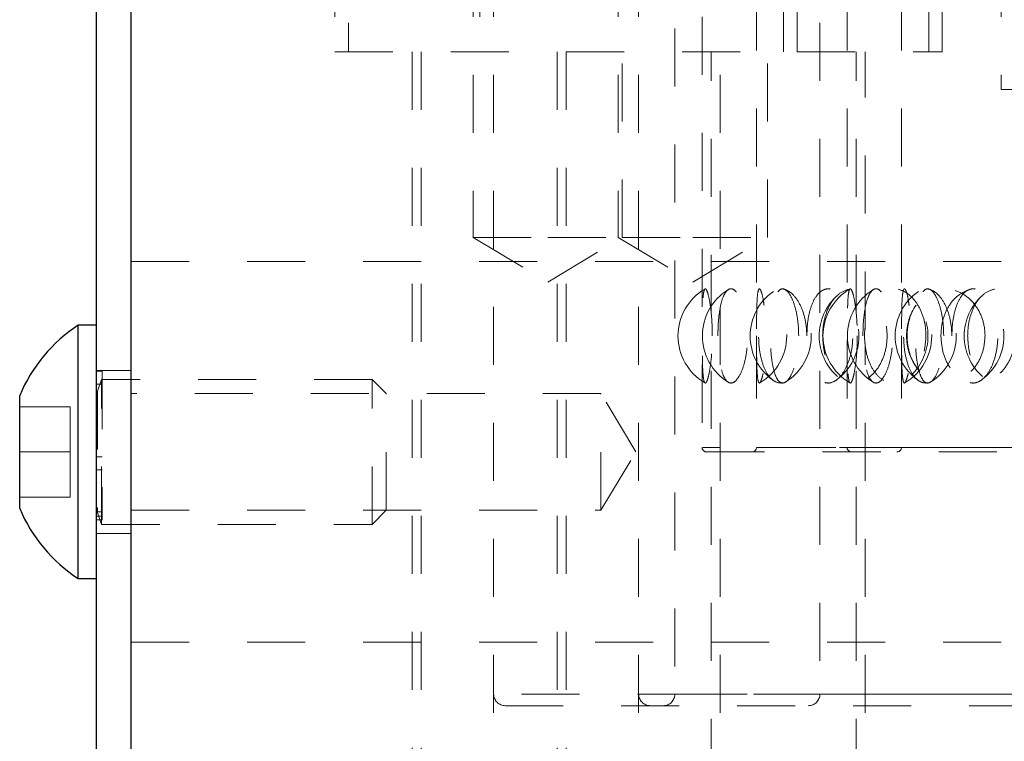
# Model space of a CAD drawing. Header units: inches. Extents: x 220 to 877, y 4 to 174.
# Tile 409 of 656: x 453 to 454.7, y 134.21 to 135.46. Entities that reach past the tile are written whole.
import ezdxf

# ---------------------------------------------------------------- set-up
doc = ezdxf.new("R2010")
doc.units = ezdxf.units.IN
doc.header["$LTSCALE"] = 0.5
doc.header["$MEASUREMENT"] = 0
doc.linetypes.add('HIDDEN', pattern=[0.225, 0.15, -0.075])
for name, color, linetype in [('DSS-M-S', 53, 'Continuous'), ('SID-M-S', 105, 'Continuous'), ('SVD-M-S', 8, 'Continuous')]:
    doc.layers.add(name, color=color, linetype=linetype)

msp = doc.modelspace()

# ---------------------------------------------------------------- linework, layer by layer
at = {"layer": 'DSS-M-S', "linetype": 'HIDDEN', "lineweight": 18}
for p, q in [((454.27374, 138.70285), (454.27374, 134.7186)), ((454.42999, 138.70285), (454.42999, 134.7186)), ((454.52374, 138.70285), (454.52374, 134.7186)), ((454.17999, 138.46072), (454.17999, 134.7186)), ((454.13312, 138.44072), (454.13312, 134.29322)), ((453.54712, 135.96072), (453.54712, 135.40072)), ((453.78549, 135.96072), (453.78549, 135.08072)), ((453.79712, 135.96072), (453.79712, 135.40072)), ((453.82062, 135.96072), (453.82062, 134.29322)), ((453.82062, 135.96072), (453.82062, 133.46072)), ((454.03549, 135.96072), (454.03549, 135.08072)), ((454.04249, 135.08072), (454.04249, 135.96072)), ((454.07062, 135.96072), (454.07062, 134.29322)), ((454.07062, 135.96072), (454.07062, 133.46072)), ((454.29249, 135.08072), (454.29249, 135.96072)), ((454.34412, 135.40072), (454.34412, 135.96072)), ((454.59412, 135.40072), (454.59412, 135.96072)), ((454.69562, 135.96072), (454.69562, 135.33572)), ((454.38312, 135.65072), (454.38312, 134.29322)), ((453.54712, 135.40072), (453.94562, 135.40072)), ((453.68012, 135.40072), (453.68012, 133.46072)), ((453.93012, 135.40072), (453.93012, 133.46072)), ((453.94562, 135.40072), (454.34412, 135.40072)), ((454.21112, 133.46072), (454.21112, 135.40072)), ((454.34412, 135.40072), (454.59412, 135.40072)), ((454.46112, 134.92186), (454.46112, 135.40072)), ((454.69562, 135.33572), (454.94562, 135.33572)), ((453.78549, 135.08072), (453.91399, 135.08072)), ((453.78549, 135.08072), (453.91399, 135.00351)), ((453.91399, 135.08072), (454.04249, 135.08072)), ((453.91399, 135.00351), (454.04249, 135.08072)), ((454.03549, 135.08072), (454.16399, 135.00351)), ((454.04249, 135.08072), (454.16399, 135.08072)), ((454.16399, 135.08072), (454.29249, 135.08072)), ((454.16399, 135.00351), (454.29249, 135.08072)), ((455.69562, 135.03882), (453.19562, 135.03882)), ((454.46112, 133.46072), (454.46112, 134.89745)), ((454.00562, 134.81122), (453.19562, 134.81122)), ((454.00562, 134.61022), (454.00562, 134.81122)), ((454.066, 134.71072), (454.00562, 134.81122)), ((454.00562, 134.61022), (454.066, 134.71072)), ((456.2108, 134.7186), (454.18044, 134.7186)), ((454.18787, 134.71072), (456.20337, 134.71072)), ((456.11706, 134.7186), (454.27418, 134.7186)), ((456.4608, 134.7186), (454.43044, 134.7186)), ((456.36706, 134.7186), (454.52418, 134.7186)), ((453.19562, 134.61022), (454.00562, 134.61022)), ((453.19562, 134.38262), (455.69562, 134.38262)), ((456.56885, 134.29322), (453.82238, 134.29322)), ((456.81885, 134.29322), (454.07238, 134.29322)), ((456.25768, 134.29322), (454.13355, 134.29322)), ((456.50768, 134.29322), (454.38355, 134.29322)), ((453.84062, 134.27322), (456.55062, 134.27322))]:
    msp.add_line(p, q, dxfattribs=at)
at = {"layer": 'DSS-M-S', "linetype": 'Continuous', "lineweight": 25}
msp.add_line((453.19562, 133.46072), (453.19562, 135.96072), dxfattribs=at)
at = {"layer": 'DSS-M-S', "linetype": 'HIDDEN', "lineweight": 18}
for centre, radius, start, end in [((454.23217, 134.91072), 0.09375, 120.35521, 180), ((454.27428, 134.91072), 0.09375, 122.02548, 180), ((454.35666, 134.91072), 0.09375, 124.95055, 180), ((454.23217, 134.91072), 0.09375, 300.46199, 59.48731), ((454.27428, 134.91072), 0.09375, 301.7718, 57.78279), ((454.4757, 134.91072), 0.09375, 131.841, 180), ((454.48217, 134.91072), 0.09375, 120.35521, 180), ((454.35666, 134.91072), 0.09375, 305.99099, 54.06215), ((454.52428, 134.91072), 0.09375, 122.02548, 180), ((454.60666, 134.91072), 0.09375, 124.95055, 180), ((454.48217, 134.91072), 0.09375, 300.46199, 59.48731), ((454.4757, 134.91072), 0.09375, 313.91497, 46.07679), ((454.52428, 134.91072), 0.09375, 301.7718, 57.78279), ((454.7257, 134.91072), 0.09375, 131.841, 180), ((454.60666, 134.91072), 0.09375, 305.99099, 54.06215), ((454.6262, 134.91072), 0.09375, 145.50835, 180), ((454.23217, 134.91072), 0.09375, 180, 239.71183), ((454.27428, 134.91072), 0.09375, 180, 238.20626), ((454.35666, 134.91072), 0.09375, 180, 234.7255), ((454.4757, 134.91072), 0.09375, 180, 228.42551), ((454.48217, 134.91072), 0.09375, 180, 239.71183), ((454.52428, 134.91072), 0.09375, 180, 238.20626), ((454.60666, 134.91072), 0.09375, 180, 234.7255), ((454.6262, 134.91072), 0.09375, 180, 214.33249), ((454.7257, 134.91072), 0.09375, 180, 228.42551), ((454.18787, 134.7186), 0.00787, 180, 270), ((454.26587, 134.7186), 0.00787, 270, 0), ((454.43787, 134.7186), 0.00787, 180, 270), ((454.51587, 134.7186), 0.00787, 270, 0), ((453.84062, 134.29322), 0.02, 180, 270), ((454.09062, 134.29322), 0.02, 180, 270), ((454.11312, 134.29322), 0.02, 270, 0), ((454.36312, 134.29322), 0.02, 270, 0)]:
    msp.add_arc(centre, radius, start, end, dxfattribs=at)
for points, knots in [([(454.19762, 134.91072), (454.19745, 134.90174), (454.19712, 134.88377), (454.19464, 134.85982), (454.19133, 134.84136), (454.18774, 134.83037), (454.18458, 134.82834), (454.1823, 134.83585), (454.18098, 134.85216), (454.18041, 134.87521), (454.18023, 134.902), (454.18027, 134.92936), (454.18055, 134.95446), (454.18129, 134.97487), (454.18282, 134.98846), (454.18532, 134.99349), (454.18868, 134.98905), (454.19238, 134.9754), (454.19558, 134.95424), (454.19737, 134.93134), (454.19755, 134.91645), (454.19762, 134.91072)], [0, 0, 0, 0, 0.0522157, 0.1044115, 0.1570574, 0.210861, 0.26571, 0.3210845, 0.3762664, 0.4305798, 0.4836779, 0.5357757, 0.58758, 0.6399184, 0.6933372, 0.74789, 0.8031685, 0.8584936, 0.913147, 0.9666429, 1, 1, 1, 1]), ([(454.20727, 134.91072), (454.20747, 134.90174), (454.20788, 134.88377), (454.21116, 134.85982), (454.21636, 134.84136), (454.22353, 134.83037), (454.23218, 134.82834), (454.2414, 134.83585), (454.24984, 134.85216), (454.25606, 134.87521), (454.25903, 134.902), (454.25835, 134.92936), (454.25427, 134.95446), (454.24747, 134.97487), (454.23894, 134.98846), (454.22987, 134.99349), (454.22143, 134.98905), (454.21457, 134.9754), (454.20985, 134.95424), (454.20758, 134.93134), (454.20735, 134.91645), (454.20727, 134.91072)], [0, 0, 0, 0, 0.0522157, 0.1044115, 0.1570574, 0.210861, 0.26571, 0.3210845, 0.3762664, 0.4305798, 0.4836779, 0.5357757, 0.58758, 0.6399184, 0.6933372, 0.74789, 0.8031685, 0.8584936, 0.913147, 0.9666429, 1, 1, 1, 1]), ([(454.28684, 134.96338), (454.28626, 134.96762), (454.28469, 134.9789), (454.28156, 134.98934), (454.27846, 134.99344), (454.27617, 134.98821), (454.27479, 134.9748), (454.27413, 134.9544), (454.27393, 134.93184), (454.27391, 134.91677), (454.27391, 134.91072)], [0, 0, 0, 0, 0.08424438, 0.22425739, 0.36074813, 0.49501835, 0.6294014, 0.76608354, 0.90615441, 1, 1, 1, 1]), ([(454.36054, 134.91072), (454.36003, 134.90174), (454.35901, 134.88377), (454.35119, 134.85982), (454.33996, 134.84136), (454.32623, 134.83037), (454.3118, 134.82834), (454.29841, 134.83585), (454.28757, 134.85216), (454.28029, 134.87521), (454.27701, 134.902), (454.27775, 134.92936), (454.28234, 134.95446), (454.2905, 134.97487), (454.30182, 134.98846), (454.31546, 134.99349), (454.33003, 134.98905), (454.34366, 134.9754), (454.35423, 134.95424), (454.35978, 134.93134), (454.36033, 134.91645), (454.36054, 134.91072)], [0, 0, 0, 0, 0.0522157, 0.1044115, 0.1570574, 0.210861, 0.26571, 0.3210845, 0.3762664, 0.4305798, 0.4836779, 0.5357757, 0.58758, 0.6399184, 0.6933372, 0.74789, 0.8031685, 0.8584936, 0.913147, 0.9666429, 1, 1, 1, 1]), ([(454.34655, 134.91072), (454.3462, 134.90145), (454.34549, 134.88289), (454.34008, 134.85823), (454.33253, 134.83977), (454.32388, 134.82967), (454.31553, 134.82876), (454.30834, 134.8367), (454.3028, 134.85255), (454.29912, 134.87484), (454.29741, 134.90149), (454.29777, 134.9296), (454.30025, 134.95574), (454.30488, 134.97655), (454.31143, 134.98951), (454.31935, 134.99339), (454.32782, 134.98823), (454.33588, 134.9748), (454.34238, 134.9544), (454.34602, 134.93184), (454.3464, 134.91677), (454.34655, 134.91072)], [0, 0, 0, 0, 0.0552249, 0.1104704, 0.165214, 0.2186361, 0.2707982, 0.3223731, 0.3742905, 0.4272857, 0.4816, 0.5369225, 0.5925461, 0.647628, 0.7015034, 0.7540234, 0.805689, 0.857398, 0.9099917, 0.9638893, 1, 1, 1, 1]), ([(454.36063, 134.91072), (454.36101, 134.90145), (454.36178, 134.88289), (454.36786, 134.85823), (454.37716, 134.83977), (454.38917, 134.82967), (454.40249, 134.82876), (454.41571, 134.8367), (454.42738, 134.85255), (454.43604, 134.87484), (454.44036, 134.90149), (454.43945, 134.9296), (454.43327, 134.95574), (454.42279, 134.97655), (454.40978, 134.98951), (454.39615, 134.99339), (454.38351, 134.98823), (454.37293, 134.9748), (454.36523, 134.9544), (454.36121, 134.93184), (454.3608, 134.91677), (454.36063, 134.91072)], [0, 0, 0, 0, 0.0552249, 0.1104704, 0.165214, 0.2186361, 0.2707982, 0.3223731, 0.3742905, 0.4272857, 0.4816, 0.5369225, 0.5925461, 0.647628, 0.7015034, 0.7540234, 0.805689, 0.857398, 0.9099917, 0.9638893, 1, 1, 1, 1]), ([(454.38781, 134.91072), (454.38835, 134.90174), (454.38943, 134.88377), (454.39791, 134.85982), (454.41071, 134.84136), (454.4274, 134.83037), (454.44636, 134.82834), (454.46549, 134.83585), (454.48222, 134.85216), (454.49418, 134.87521), (454.49977, 134.902), (454.49849, 134.92936), (454.49076, 134.95446), (454.47759, 134.97487), (454.46048, 134.98846), (454.4414, 134.99349), (454.42264, 134.98905), (454.40639, 134.9754), (454.39457, 134.95424), (454.38862, 134.93134), (454.38803, 134.91645), (454.38781, 134.91072)], [0, 0, 0, 0, 0.05221572, 0.10441149, 0.15705743, 0.21086104, 0.26571001, 0.32108448, 0.37626637, 0.43057977, 0.48367794, 0.53577566, 0.58757998, 0.63991837, 0.69333725, 0.74788998, 0.80316854, 0.85849364, 0.91314705, 0.96664291, 1, 1, 1, 1]), ([(454.43081, 134.95834), (454.43098, 134.96372), (454.43137, 134.97631), (454.43283, 134.98834), (454.43532, 134.99353), (454.43868, 134.98904), (454.44238, 134.97541), (454.44558, 134.95424), (454.44737, 134.93134), (454.44755, 134.91645), (454.44762, 134.91072)], [0, 0, 0, 0, 0.09964215, 0.23321215, 0.36961728, 0.50783728, 0.64617367, 0.78283052, 0.91659303, 1, 1, 1, 1]), ([(454.45727, 134.91072), (454.45747, 134.90174), (454.45788, 134.88377), (454.46116, 134.85982), (454.46636, 134.84136), (454.47353, 134.83037), (454.48218, 134.82834), (454.4914, 134.83585), (454.49984, 134.85216), (454.50606, 134.87521), (454.50903, 134.902), (454.50835, 134.92936), (454.50427, 134.95446), (454.49747, 134.97487), (454.48894, 134.98846), (454.47987, 134.99349), (454.47143, 134.98905), (454.46457, 134.9754), (454.45985, 134.95424), (454.45758, 134.93134), (454.45735, 134.91645), (454.45727, 134.91072)], [0, 0, 0, 0, 0.0522157, 0.1044115, 0.1570574, 0.210861, 0.26571, 0.3210845, 0.3762664, 0.4305798, 0.4836779, 0.5357757, 0.58758, 0.6399184, 0.6933372, 0.74789, 0.8031685, 0.8584936, 0.913147, 0.9666429, 1, 1, 1, 1]), ([(454.56601, 134.91072), (454.56534, 134.90145), (454.56402, 134.88289), (454.55377, 134.85823), (454.53901, 134.83977), (454.52137, 134.82967), (454.5034, 134.82876), (454.48697, 134.8367), (454.47348, 134.85255), (454.46403, 134.87484), (454.45949, 134.90149), (454.46044, 134.9296), (454.467, 134.95574), (454.47866, 134.97655), (454.49416, 134.98951), (454.51176, 134.99339), (454.52952, 134.98823), (454.54562, 134.9748), (454.55815, 134.9544), (454.56501, 134.93184), (454.56572, 134.91677), (454.56601, 134.91072)], [0, 0, 0, 0, 0.0552249, 0.1104704, 0.165214, 0.2186361, 0.2707982, 0.3223731, 0.3742905, 0.4272857, 0.4816, 0.5369225, 0.5925461, 0.647628, 0.7015034, 0.7540234, 0.805689, 0.857398, 0.9099917, 0.9638893, 1, 1, 1, 1]), ([(454.53684, 134.96338), (454.53626, 134.96762), (454.53469, 134.9789), (454.53156, 134.98934), (454.52846, 134.99344), (454.52617, 134.98821), (454.52479, 134.9748), (454.52413, 134.9544), (454.52393, 134.93184), (454.52391, 134.91677), (454.52391, 134.91072)], [0, 0, 0, 0, 0.0842444, 0.2242574, 0.3607481, 0.4950184, 0.6294014, 0.7660835, 0.9061544, 1, 1, 1, 1]), ([(454.61054, 134.91072), (454.61003, 134.90174), (454.60901, 134.88377), (454.60119, 134.85982), (454.58996, 134.84136), (454.57623, 134.83037), (454.5618, 134.82834), (454.54841, 134.83585), (454.53757, 134.85216), (454.53029, 134.87521), (454.52701, 134.902), (454.52775, 134.92936), (454.53234, 134.95446), (454.5405, 134.97487), (454.55182, 134.98846), (454.56546, 134.99349), (454.58003, 134.98905), (454.59366, 134.9754), (454.60423, 134.95424), (454.60978, 134.93134), (454.61033, 134.91645), (454.61054, 134.91072)], [0, 0, 0, 0, 0.0522157, 0.1044115, 0.1570574, 0.210861, 0.26571, 0.3210845, 0.3762664, 0.4305798, 0.4836779, 0.5357757, 0.58758, 0.6399184, 0.6933372, 0.74789, 0.8031685, 0.8584936, 0.913147, 0.9666429, 1, 1, 1, 1]), ([(454.66785, 134.91072), (454.66708, 134.90174), (454.66555, 134.88377), (454.65376, 134.85982), (454.63653, 134.84136), (454.61504, 134.83037), (454.59184, 134.82834), (454.56966, 134.83585), (454.55117, 134.85216), (454.53844, 134.87521), (454.53262, 134.902), (454.53394, 134.92936), (454.54205, 134.95446), (454.55622, 134.97487), (454.57536, 134.98846), (454.59779, 134.99349), (454.62105, 134.98905), (454.64226, 134.9754), (454.65836, 134.95424), (454.66671, 134.93134), (454.66753, 134.91645), (454.66785, 134.91072)], [0, 0, 0, 0, 0.0522157, 0.1044115, 0.1570574, 0.210861, 0.26571, 0.3210845, 0.3762664, 0.4305798, 0.4836779, 0.5357757, 0.58758, 0.6399184, 0.6933372, 0.74789, 0.8031685, 0.8584936, 0.913147, 0.9666429, 1, 1, 1, 1]), ([(454.59655, 134.91072), (454.5962, 134.90145), (454.59549, 134.88289), (454.59008, 134.85823), (454.58253, 134.83977), (454.57388, 134.82967), (454.56553, 134.82876), (454.55834, 134.8367), (454.5528, 134.85255), (454.54912, 134.87484), (454.54741, 134.90149), (454.54777, 134.9296), (454.55025, 134.95574), (454.55488, 134.97655), (454.56143, 134.98951), (454.56935, 134.99339), (454.57782, 134.98823), (454.58588, 134.9748), (454.59238, 134.9544), (454.59602, 134.93184), (454.5964, 134.91677), (454.59655, 134.91072)], [0, 0, 0, 0, 0.0552249, 0.1104704, 0.165214, 0.2186361, 0.2707982, 0.3223731, 0.3742905, 0.4272857, 0.4816, 0.5369225, 0.5925461, 0.647628, 0.7015034, 0.7540234, 0.805689, 0.857398, 0.9099917, 0.9638893, 1, 1, 1, 1]), ([(454.59174, 134.91072), (454.59242, 134.90145), (454.59378, 134.88289), (454.60453, 134.85823), (454.62057, 134.83977), (454.64067, 134.82967), (454.66228, 134.82876), (454.68313, 134.8367), (454.7011, 134.85255), (454.7142, 134.87484), (454.72066, 134.90149), (454.7193, 134.9296), (454.71003, 134.95574), (454.69409, 134.97655), (454.67385, 134.98951), (454.65207, 134.99339), (454.63126, 134.98823), (454.61332, 134.9748), (454.5999, 134.9544), (454.59277, 134.93184), (454.59203, 134.91677), (454.59174, 134.91072)], [0, 0, 0, 0, 0.0552249, 0.1104704, 0.165214, 0.2186361, 0.2707982, 0.3223731, 0.3742905, 0.4272857, 0.4816, 0.5369225, 0.5925461, 0.647628, 0.7015034, 0.7540234, 0.805689, 0.857398, 0.9099917, 0.9638893, 1, 1, 1, 1]), ([(454.61063, 134.91072), (454.61101, 134.90145), (454.61178, 134.88289), (454.61786, 134.85823), (454.62716, 134.83977), (454.63917, 134.82967), (454.65249, 134.82876), (454.66571, 134.8367), (454.67738, 134.85255), (454.68604, 134.87484), (454.69036, 134.90149), (454.68945, 134.9296), (454.68327, 134.95574), (454.67279, 134.97655), (454.65978, 134.98951), (454.64615, 134.99339), (454.63351, 134.98823), (454.62293, 134.9748), (454.61523, 134.9544), (454.61121, 134.93184), (454.6108, 134.91677), (454.61063, 134.91072)], [0, 0, 0, 0, 0.0552249, 0.1104704, 0.165214, 0.2186361, 0.2707982, 0.3223731, 0.3742905, 0.4272857, 0.4816, 0.5369225, 0.5925461, 0.647628, 0.7015034, 0.7540234, 0.805689, 0.857398, 0.9099917, 0.9638893, 1, 1, 1, 1]), ([(454.63781, 134.91072), (454.63835, 134.90174), (454.63943, 134.88377), (454.64791, 134.85982), (454.66071, 134.84136), (454.6774, 134.83037), (454.69636, 134.82834), (454.71549, 134.83585), (454.73222, 134.85216), (454.74418, 134.87521), (454.74977, 134.902), (454.74849, 134.92936), (454.74076, 134.95446), (454.72759, 134.97487), (454.71048, 134.98846), (454.6914, 134.99349), (454.67264, 134.98905), (454.65639, 134.9754), (454.64457, 134.95424), (454.63862, 134.93134), (454.63803, 134.91645), (454.63781, 134.91072)], [0, 0, 0, 0, 0.05221572, 0.10441149, 0.15705743, 0.21086104, 0.26571001, 0.32108448, 0.37626637, 0.43057977, 0.48367794, 0.53577566, 0.58757998, 0.63991837, 0.69333725, 0.74788998, 0.80316854, 0.85849364, 0.91314705, 0.96664291, 1, 1, 1, 1]), ([(454.27391, 134.91072), (454.27392, 134.90145), (454.27395, 134.88289), (454.27432, 134.85823), (454.27528, 134.83976), (454.27711, 134.8297), (454.27985, 134.82868), (454.28309, 134.83699), (454.28568, 134.84745), (454.28668, 134.85607), (454.28683, 134.85742)], [0, 0, 0, 0, 0.1438298, 0.2877133, 0.4302895, 0.569424, 0.7052769, 0.8396006, 0.974816, 1, 1, 1, 1]), ([(454.44762, 134.91072), (454.44745, 134.90174), (454.44712, 134.88377), (454.44464, 134.85982), (454.44133, 134.84135), (454.43774, 134.83038), (454.43458, 134.82828), (454.43232, 134.83605), (454.43116, 134.84867), (454.43089, 134.86025), (454.43081, 134.86385)], [0, 0, 0, 0, 0.1301416, 0.2602335, 0.3914474, 0.5255466, 0.6622513, 0.8002657, 0.9378002, 1, 1, 1, 1]), ([(454.52391, 134.91072), (454.52392, 134.90145), (454.52395, 134.88289), (454.52432, 134.85823), (454.52528, 134.83976), (454.52711, 134.8297), (454.52985, 134.82868), (454.53309, 134.83699), (454.53568, 134.84745), (454.53668, 134.85607), (454.53683, 134.85742)], [0, 0, 0, 0, 0.1438298, 0.2877133, 0.4302895, 0.569424, 0.7052769, 0.8396006, 0.974816, 1, 1, 1, 1])]:
    msp.add_open_spline(points, degree=3, knots=knots, dxfattribs=at)
at = {"layer": 'SID-M-S', "linetype": 'Continuous', "lineweight": 25}
msp.add_line((453.13562, 135.71072), (453.13562, 133.71072), dxfattribs=at)
at = {"layer": 'SID-M-S', "linetype": 'HIDDEN', "lineweight": 18}
for p, q in [((453.19562, 134.85122), (453.13562, 134.85122)), ((453.14562, 134.84995), (453.13562, 134.84995)), ((453.14562, 134.84995), (453.14562, 134.59995)), ((453.14562, 134.82752), (453.13562, 134.82752)), ((453.14562, 134.70252), (453.13562, 134.70252)), ((453.14562, 134.68008), (453.13562, 134.68008)), ((453.14562, 134.60756), (453.13562, 134.60756)), ((453.14562, 134.59995), (453.13562, 134.59995)), ((453.14562, 134.59354), (453.13562, 134.59354)), ((453.14562, 134.59995), (453.14562, 134.59354)), ((453.13562, 134.57022), (453.19562, 134.57022))]:
    msp.add_line(p, q, dxfattribs=at)
at = {"layer": 'SVD-M-S', "linetype": 'HIDDEN', "lineweight": 18}
for p, q in [((453.57062, 135.85072), (453.57062, 135.40072)), ((454.32062, 135.40072), (454.32062, 135.85072)), ((454.57062, 135.40072), (454.57062, 135.85072)), ((453.69562, 135.40072), (453.69562, 134.15033)), ((453.94562, 135.40072), (453.94562, 134.15033)), ((454.19562, 134.15033), (454.19562, 135.40072)), ((454.44562, 134.15033), (454.44562, 135.40072)), ((453.13601, 134.83572), (453.13562, 134.83572)), ((453.13601, 134.58572), (453.13601, 134.83572)), ((453.14493, 134.83572), (453.13754, 134.81542)), ((453.14493, 134.58572), (453.14493, 134.83572)), ((453.61112, 134.83572), (453.14493, 134.83572)), ((453.61112, 134.58572), (453.61112, 134.83572)), ((453.63562, 134.81122), (453.61112, 134.83572)), ((453.13754, 134.81497), (453.13754, 134.60647)), ((453.63562, 134.61022), (453.63562, 134.81122)), ((453.09062, 134.78872), (453.00362, 134.78872)), ((453.09062, 134.71072), (453.09062, 134.78872)), ((453.09062, 134.71072), (453.00362, 134.71072)), ((453.09062, 134.63272), (453.09062, 134.71072)), ((453.09062, 134.63272), (453.00362, 134.63272)), ((453.13754, 134.60603), (453.14493, 134.58572)), ((453.61112, 134.58572), (453.63562, 134.61022)), ((453.13562, 134.58572), (453.13601, 134.58572)), ((453.14493, 134.58572), (453.61112, 134.58572))]:
    msp.add_line(p, q, dxfattribs=at)
at = {"layer": 'SVD-M-S', "linetype": 'Continuous', "lineweight": 25}
for p, q in [((453.13562, 134.92922), (453.10462, 134.92922)), ((453.10462, 134.49222), (453.10462, 134.92922)), ((453.00362, 134.61322), (453.00362, 134.80822)), ((453.10462, 134.49222), (453.13562, 134.49222))]:
    msp.add_line(p, q, dxfattribs=at)
for centre, start, end in [((453.25237, 134.70324), 123.17754, 157.11823), ((453.25237, 134.71821), 202.88177, 236.82246)]:
    msp.add_arc(centre, 0.27, start, end, dxfattribs=at)
at = {"layer": 'SVD-M-S', "linetype": 'HIDDEN', "lineweight": 18}
for centre, start, end in [((453.1368, 134.81569), 180, 340), ((453.1368, 134.60576), 20, 180)]:
    msp.add_arc(centre, 0.000787, start, end, dxfattribs=at)

doc.saveas('drawing.dxf')
